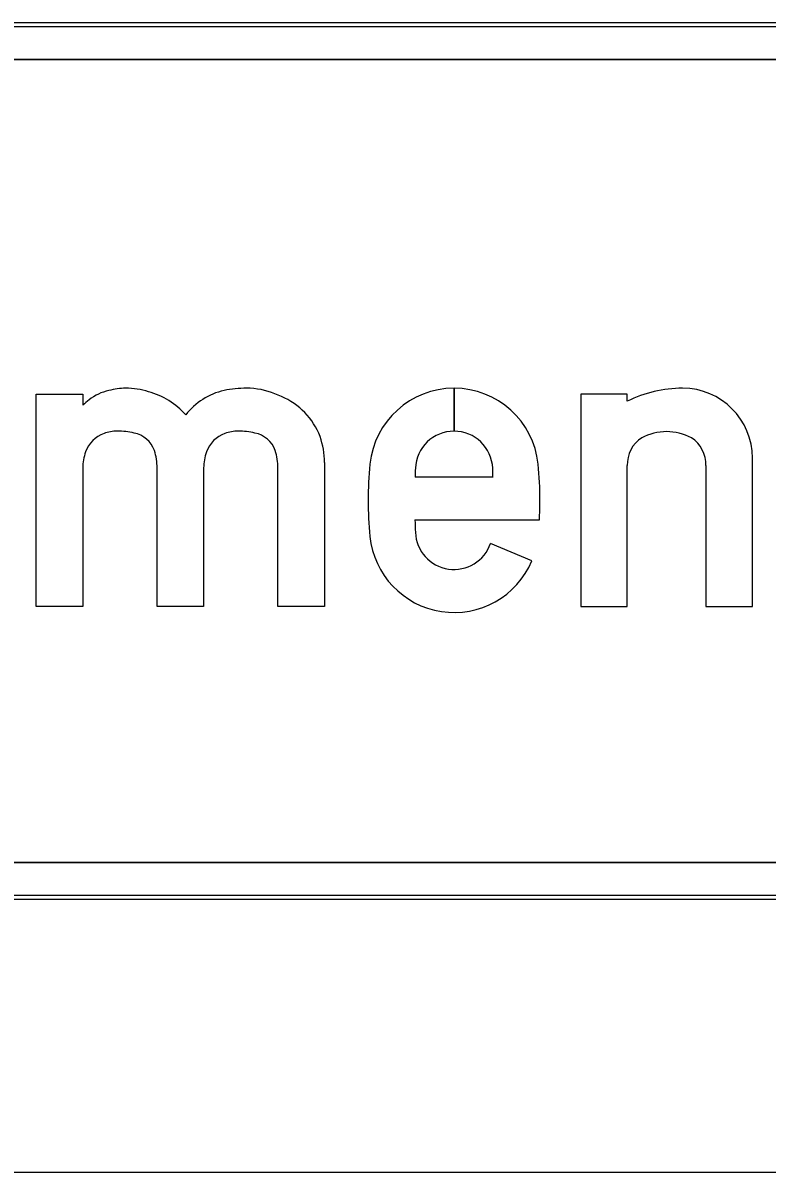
# Model space of a CAD drawing. Extents: x 1806251 to 1809821, y 414895 to 422886.
# Drawn here: x 1809677.6527 to 1809677.9594, y 415002.0876 to 415002.5611 of the extents above; entities that cross this region are included whole.
import ezdxf

# ---------------------------------------------------------------- set-up
doc = ezdxf.new("R2010")
doc.units = 0
for name, color, linetype in [('GSBWFILL', 7, 'Continuous'), ('GSCOLORFILL', 7, 'Continuous'), ('GSDIMS', 7, 'Continuous'), ('GSOUTLINE', 7, 'Continuous')]:
    doc.layers.add(name, color=color, linetype=linetype)

msp = doc.modelspace()

# ---------------------------------------------------------------- linework, layer by layer
at = {"layer": 'GSBWFILL'}
for p, q in [((1809678.34809, 415002.56107), (1809676.84209, 415002.56107)), ((1809676.84209, 415002.54607), (1809678.34809, 415002.54607)), ((1809677.83039, 415002.39287), (1809677.83039, 415002.41057)), ((1809677.8304, 415002.41057), (1809677.8304, 415002.39287)), ((1809677.75779, 415002.3777), (1809677.75779, 415002.3777)), ((1809677.93419, 415002.37869), (1809677.93419, 415002.32057)), ((1809677.84645, 415002.37397), (1809677.81433, 415002.37397)), ((1809677.81429, 415002.35627), (1809677.86557, 415002.35627)), ((1809677.86246, 415002.33941), (1809677.84547, 415002.34662)), ((1809678.34809, 415002.21507), (1809676.84224, 415002.21507)), ((1809676.84224, 415002.20007), (1809678.34809, 415002.20007))]:
    msp.add_line(p, q, dxfattribs=at)
for points in [[(1809677.67739, 415002.37768), (1809677.67739, 415002.32057), (1809677.65819, 415002.32057), (1809677.65819, 415002.40817), (1809677.67739, 415002.40817), (1809677.67739, 415002.40356)], [(1809677.90179, 415002.40517), (1809677.90179, 415002.40817), (1809677.88259, 415002.40817), (1809677.88259, 415002.32057), (1809677.90179, 415002.32057), (1809677.90179, 415002.37869)], [(1809677.93419, 415002.32057), (1809677.95339, 415002.32057), (1809677.95339, 415002.38177)], [(1809677.72719, 415002.3777), (1809677.72719, 415002.32057), (1809677.70799, 415002.32057), (1809677.70799, 415002.3777)], [(1809677.77699, 415002.37999), (1809677.77699, 415002.32057), (1809677.75779, 415002.32057), (1809677.75779, 415002.3777)]]:
    msp.add_lwpolyline(points, dxfattribs=at)
for centre, major_axis, ratio, start_param, end_param in [((1809677.69202, 415002.39061), (0, 0.01936), 0.999998, 0.201716, 0.671169), ((1809677.69508, 415002.38589), (0, 0.02468), 0.999998, 0, 0.285273), ((1809677.69508, 415002.38012), (0, 0.03045), 0.999998, 5.968918, 6.283185), ((1809677.69624, 415002.37866), (0, 0.03153), 0.999998, 5.438285, 6.018208), ((1809677.74176, 415002.38256), (0, 0.02777), 0.999998, 0.224413, 0.910911), ((1809677.74488, 415002.36402), (0, 0.04655), 0.999998, 0, 0.201161), ((1809677.74488, 415002.38012), (0, 0.03045), 0.999998, 5.888889, 6.283185), ((1809677.83039, 415002.37574), (0, 0.03483), 0.999995, 0, 1.470576), ((1809677.83039, 415002.37574), (0, 0.03483), 0.999995, 4.81261, 6.283013), ((1809677.92459, 415002.35974), (0, 0.05083), 0.999992, 0, 0.465114), ((1809677.92459, 415002.38177), (0, 0.0288), 0.999992, 4.712389, 6.283185), ((1809677.70901, 415002.36921), (0, 0.04668), 0.999998, 0.671169, 0.743992), ((1809677.73698, 415002.35739), (0, 0.0545), 0.999998, 5.862601, 5.915176), ((1809677.74813, 415002.38047), (0, 0.02888), 0.999998, 5.071637, 5.888889), ((1809677.69048, 415002.37996), (0, 0.01274), 0.999998, 0.349581, 1.219658), ((1809677.69162, 415002.37648), (0, 0.0164), 0.999998, 0, 0.341785), ((1809677.69162, 415002.36142), (0, 0.03146), 0.999998, 6.06138, 6.283185), ((1809677.69626, 415002.38104), (0, 0.0113), 0.999998, 5.05897, 6.0804), ((1809677.74028, 415002.37996), (0, 0.01274), 0.999998, 0.349581, 1.219658), ((1809677.74142, 415002.37648), (0, 0.0164), 0.999998, 0, 0.341785), ((1809677.74142, 415002.36142), (0, 0.03146), 0.999998, 6.06138, 6.283185), ((1809677.74606, 415002.38104), (0, 0.0113), 0.999998, 5.05897, 6.0804), ((1809677.74505, 415002.37999), (0, 0.03194), 0.999998, 4.712389, 5.051861), ((1809677.83039, 415002.37693), (0, 0.01594), 0.999995, 0, 1.530173), ((1809677.83039, 415002.37693), (0, 0.01594), 0.999995, 4.753012, 6.282809), ((1809677.915, 415002.3791), (0, 0.01321), 0.999992, 0.581816, 1.601456), ((1809677.91799, 415002.37068), (0, 0.02199), 0.999992, 5.798026, 6.768344), ((1809677.92099, 415002.3791), (0, 0.01321), 0.999992, 4.68173, 5.701369), ((1809677.68416, 415002.3777), (0, 0.02383), 0.999998, 4.712389, 5.018005), ((1809677.73396, 415002.3777), (0, 0.02383), 0.999998, 4.712389, 5.018005), ((1809677.69741, 415002.3777), (0, 0.02002), 0.999998, 1.232851, 1.572062), ((1809677.74721, 415002.3777), (0, 0.02002), 0.999998, 1.232851, 1.570796), ((1809677.94346, 415002.36437), (0, 0.14847), 0.999995, 1.470576, 1.570796), ((1809678.13928, 415002.36437), (0, 0.32509), 0.999995, 1.530173, 1.541262), ((1809677.5215, 415002.36437), (0, 0.32509), 0.999995, 4.741924, 4.753012), ((1809677.71732, 415002.36437), (0, 0.14847), 0.999995, 4.712389, 4.81261), ((1809677.94346, 415002.36437), (0, 0.14847), 0.999995, 1.570796, 1.671017), ((1809677.71732, 415002.36437), (0, 0.14847), 0.999995, 4.657806, 4.712389), ((1809678.13928, 415002.36437), (0, 0.32509), 0.999995, 1.595715, 1.61142), ((1809677.83039, 415002.353), (0, 0.03483), 0.999995, 1.671017, 4.311605), ((1809677.83039, 415002.35182), (0, 0.01594), 0.999995, 1.61142, 4.380076)]:
    msp.add_ellipse(centre, major_axis=major_axis, ratio=ratio, start_param=start_param, end_param=end_param, dxfattribs=at)
at = {"layer": 'GSCOLORFILL'}
for p, q in [((1809678.34809, 415002.56107), (1809676.84209, 415002.56107)), ((1809678.34809, 415002.56107), (1809676.84209, 415002.56107)), ((1809678.34809, 415002.56107), (1809676.84209, 415002.56107)), ((1809676.84209, 415002.55957), (1809678.34809, 415002.55957)), ((1809676.84209, 415002.54607), (1809678.34809, 415002.54607)), ((1809677.83039, 415002.39287), (1809677.83039, 415002.41057)), ((1809677.8304, 415002.41057), (1809677.8304, 415002.39287)), ((1809677.75779, 415002.3777), (1809677.75779, 415002.3777)), ((1809677.93419, 415002.37869), (1809677.93419, 415002.32057)), ((1809677.84645, 415002.37397), (1809677.81433, 415002.37397)), ((1809677.81429, 415002.35627), (1809677.86557, 415002.35627)), ((1809677.86246, 415002.33941), (1809677.84547, 415002.34662)), ((1809678.34809, 415002.21507), (1809676.84224, 415002.21507)), ((1809676.84209, 415002.20007), (1809678.34809, 415002.20007)), ((1809678.34809, 415002.20157), (1809676.84211, 415002.20157)), ((1809676.84211, 415002.20007), (1809678.34809, 415002.20007)), ((1809676.84224, 415002.20007), (1809678.34809, 415002.20007))]:
    msp.add_line(p, q, dxfattribs=at)
for points in [[(1809677.67739, 415002.37768), (1809677.67739, 415002.32057), (1809677.65819, 415002.32057), (1809677.65819, 415002.40817), (1809677.67739, 415002.40817), (1809677.67739, 415002.40356)], [(1809677.90179, 415002.40517), (1809677.90179, 415002.40817), (1809677.88259, 415002.40817), (1809677.88259, 415002.32057), (1809677.90179, 415002.32057), (1809677.90179, 415002.37869)], [(1809677.93419, 415002.32057), (1809677.95339, 415002.32057), (1809677.95339, 415002.38177)], [(1809677.72719, 415002.3777), (1809677.72719, 415002.32057), (1809677.70799, 415002.32057), (1809677.70799, 415002.3777)], [(1809677.77699, 415002.37999), (1809677.77699, 415002.32057), (1809677.75779, 415002.32057), (1809677.75779, 415002.3777)]]:
    msp.add_lwpolyline(points, dxfattribs=at)
for centre, major_axis, ratio, start_param, end_param in [((1809677.69202, 415002.39061), (0, 0.01936), 0.999998, 0.201716, 0.671169), ((1809677.69508, 415002.38589), (0, 0.02468), 0.999998, 0, 0.285273), ((1809677.69508, 415002.38012), (0, 0.03045), 0.999998, 5.968918, 6.283185), ((1809677.69624, 415002.37866), (0, 0.03153), 0.999998, 5.438285, 6.018208), ((1809677.74176, 415002.38256), (0, 0.02777), 0.999998, 0.224413, 0.910911), ((1809677.74488, 415002.36402), (0, 0.04655), 0.999998, 0, 0.201161), ((1809677.74488, 415002.38012), (0, 0.03045), 0.999998, 5.888889, 6.283185), ((1809677.83039, 415002.37574), (0, 0.03483), 0.999995, 0, 1.470576), ((1809677.83039, 415002.37574), (0, 0.03483), 0.999995, 4.81261, 6.283013), ((1809677.92459, 415002.35974), (0, 0.05083), 0.999992, 0, 0.465114), ((1809677.92459, 415002.38177), (0, 0.0288), 0.999992, 4.712389, 6.283185), ((1809677.70901, 415002.36921), (0, 0.04668), 0.999998, 0.671169, 0.743992), ((1809677.73698, 415002.35739), (0, 0.0545), 0.999998, 5.862601, 5.915176), ((1809677.74813, 415002.38047), (0, 0.02888), 0.999998, 5.071637, 5.888889), ((1809677.69048, 415002.37996), (0, 0.01274), 0.999998, 0.349581, 1.219658), ((1809677.69162, 415002.37648), (0, 0.0164), 0.999998, 0, 0.341785), ((1809677.69162, 415002.36142), (0, 0.03146), 0.999998, 6.06138, 6.283185), ((1809677.69626, 415002.38104), (0, 0.0113), 0.999998, 5.05897, 6.0804), ((1809677.74028, 415002.37996), (0, 0.01274), 0.999998, 0.349581, 1.219658), ((1809677.74142, 415002.37648), (0, 0.0164), 0.999998, 0, 0.341785), ((1809677.74142, 415002.36142), (0, 0.03146), 0.999998, 6.06138, 6.283185), ((1809677.74606, 415002.38104), (0, 0.0113), 0.999998, 5.05897, 6.0804), ((1809677.74505, 415002.37999), (0, 0.03194), 0.999998, 4.712389, 5.051861), ((1809677.83039, 415002.37693), (0, 0.01594), 0.999995, 0, 1.530173), ((1809677.83039, 415002.37693), (0, 0.01594), 0.999995, 4.753012, 6.282809), ((1809677.915, 415002.3791), (0, 0.01321), 0.999992, 0.581816, 1.601456), ((1809677.91799, 415002.37068), (0, 0.02199), 0.999992, 5.798026, 6.768344), ((1809677.92099, 415002.3791), (0, 0.01321), 0.999992, 4.68173, 5.701369), ((1809677.68416, 415002.3777), (0, 0.02383), 0.999998, 4.712389, 5.018005), ((1809677.73396, 415002.3777), (0, 0.02383), 0.999998, 4.712389, 5.018005), ((1809677.69741, 415002.3777), (0, 0.02002), 0.999998, 1.232851, 1.572062), ((1809677.74721, 415002.3777), (0, 0.02002), 0.999998, 1.232851, 1.570796), ((1809677.94346, 415002.36437), (0, 0.14847), 0.999995, 1.470576, 1.570796), ((1809678.13928, 415002.36437), (0, 0.32509), 0.999995, 1.530173, 1.541262), ((1809677.5215, 415002.36437), (0, 0.32509), 0.999995, 4.741924, 4.753012), ((1809677.71732, 415002.36437), (0, 0.14847), 0.999995, 4.712389, 4.81261), ((1809677.94346, 415002.36437), (0, 0.14847), 0.999995, 1.570796, 1.671017), ((1809677.71732, 415002.36437), (0, 0.14847), 0.999995, 4.657806, 4.712389), ((1809678.13928, 415002.36437), (0, 0.32509), 0.999995, 1.595715, 1.61142), ((1809677.83039, 415002.353), (0, 0.03483), 0.999995, 1.671017, 4.311605), ((1809677.83039, 415002.35182), (0, 0.01594), 0.999995, 1.61142, 4.380076)]:
    msp.add_ellipse(centre, major_axis=major_axis, ratio=ratio, start_param=start_param, end_param=end_param, dxfattribs=at)
at = {"layer": 'GSDIMS'}
msp.add_line((1809676.93159, 415002.08757), (1809678.27059, 415002.08757), dxfattribs=at)
at = {"layer": 'GSOUTLINE'}
for p, q in [((1809678.34809, 415002.56107), (1809676.84209, 415002.56107)), ((1809678.34809, 415002.54607), (1809676.84209, 415002.54607)), ((1809677.75779, 415002.3777), (1809677.75779, 415002.3777)), ((1809677.93419, 415002.37869), (1809677.93419, 415002.32057)), ((1809677.84645, 415002.37397), (1809677.81433, 415002.37397)), ((1809677.81429, 415002.35627), (1809677.86557, 415002.35627)), ((1809677.86246, 415002.33941), (1809677.84547, 415002.34662)), ((1809677.84547, 415002.34662), (1809677.84547, 415002.34662)), ((1809676.84209, 415002.21507), (1809678.34809, 415002.21507)), ((1809676.84209, 415002.20007), (1809678.34809, 415002.20007))]:
    msp.add_line(p, q, dxfattribs=at)
for points in [[(1809677.67739, 415002.37768), (1809677.67739, 415002.32057), (1809677.65819, 415002.32057), (1809677.65819, 415002.40817), (1809677.67739, 415002.40817), (1809677.67739, 415002.40356)], [(1809677.90179, 415002.40517), (1809677.90179, 415002.40817), (1809677.88259, 415002.40817), (1809677.88259, 415002.32057), (1809677.90179, 415002.32057), (1809677.90179, 415002.37869)], [(1809677.93419, 415002.32057), (1809677.95339, 415002.32057), (1809677.95339, 415002.38177)], [(1809677.72719, 415002.3777), (1809677.72719, 415002.32057), (1809677.70799, 415002.32057), (1809677.70799, 415002.3777)], [(1809677.77699, 415002.37999), (1809677.77699, 415002.32057), (1809677.75779, 415002.32057), (1809677.75779, 415002.3777)]]:
    msp.add_lwpolyline(points, dxfattribs=at)
for centre, major_axis, ratio, start_param, end_param in [((1809677.69202, 415002.39061), (0, 0.01936), 0.999998, 0.201716, 0.671169), ((1809677.69508, 415002.38589), (0, 0.02468), 0.999998, 0, 0.285273), ((1809677.69508, 415002.38012), (0, 0.03045), 0.999998, 5.968918, 6.283185), ((1809677.69624, 415002.37866), (0, 0.03153), 0.999998, 5.438285, 6.018208), ((1809677.74176, 415002.38256), (0, 0.02777), 0.999998, 0.224413, 0.910911), ((1809677.74488, 415002.36402), (0, 0.04655), 0.999998, 0, 0.201161), ((1809677.74488, 415002.38012), (0, 0.03045), 0.999998, 5.888889, 6.283185), ((1809677.83039, 415002.37574), (0, 0.03483), 0.999995, 4.81261, 7.753761), ((1809677.92459, 415002.35974), (0, 0.05083), 0.999992, 0, 0.465114), ((1809677.92459, 415002.38177), (0, 0.0288), 0.999992, 4.712389, 6.283185), ((1809677.70901, 415002.36921), (0, 0.04668), 0.999998, 0.671169, 0.743992), ((1809677.73698, 415002.35739), (0, 0.0545), 0.999998, 5.862601, 5.915176), ((1809677.74813, 415002.38047), (0, 0.02888), 0.999998, 5.071637, 5.888889), ((1809677.69048, 415002.37996), (0, 0.01274), 0.999998, 0.349581, 1.219658), ((1809677.69162, 415002.37648), (0, 0.0164), 0.999998, 0, 0.341785), ((1809677.69162, 415002.36142), (0, 0.03146), 0.999998, 6.06138, 6.283185), ((1809677.69626, 415002.38104), (0, 0.0113), 0.999998, 5.05897, 6.0804), ((1809677.74028, 415002.37996), (0, 0.01274), 0.999998, 0.349581, 1.219658), ((1809677.74142, 415002.37648), (0, 0.0164), 0.999998, 0, 0.341785), ((1809677.74142, 415002.36142), (0, 0.03146), 0.999998, 6.06138, 6.283185), ((1809677.74606, 415002.38104), (0, 0.0113), 0.999998, 5.05897, 6.0804), ((1809677.74505, 415002.37999), (0, 0.03194), 0.999998, 4.712389, 5.051861), ((1809677.83039, 415002.37693), (0, 0.01594), 0.999995, 4.753012, 7.813358), ((1809677.915, 415002.3791), (0, 0.01321), 0.999992, 0.581816, 1.601456), ((1809677.91799, 415002.37068), (0, 0.02199), 0.999992, 5.798026, 6.768344), ((1809677.92099, 415002.3791), (0, 0.01321), 0.999992, 4.68173, 5.701369), ((1809677.68416, 415002.3777), (0, 0.02383), 0.999998, 4.712389, 5.018005), ((1809677.73396, 415002.3777), (0, 0.02383), 0.999998, 4.712389, 5.018005), ((1809677.69741, 415002.3777), (0, 0.02002), 0.999998, 1.232851, 1.572062), ((1809677.74721, 415002.3777), (0, 0.02002), 0.999998, 1.232851, 1.570796), ((1809677.94346, 415002.36437), (0, 0.14847), 0.999995, 1.470576, 1.570796), ((1809678.13928, 415002.36437), (0, 0.32509), 0.999995, 1.530173, 1.541262), ((1809677.5215, 415002.36437), (0, 0.32509), 0.999995, 4.741924, 4.753012), ((1809677.71732, 415002.36437), (0, 0.14847), 0.999995, 4.712389, 4.81261), ((1809677.94346, 415002.36437), (0, 0.14847), 0.999995, 1.570796, 1.671017), ((1809677.71732, 415002.36437), (0, 0.14847), 0.999995, 4.657806, 4.712389), ((1809678.13928, 415002.36437), (0, 0.32509), 0.999995, 1.595715, 1.61142), ((1809677.83039, 415002.353), (0, 0.03483), 0.999995, 1.671017, 4.311605), ((1809677.83039, 415002.35182), (0, 0.01594), 0.999995, 1.61142, 4.380076)]:
    msp.add_ellipse(centre, major_axis=major_axis, ratio=ratio, start_param=start_param, end_param=end_param, dxfattribs=at)

doc.saveas('drawing.dxf')
